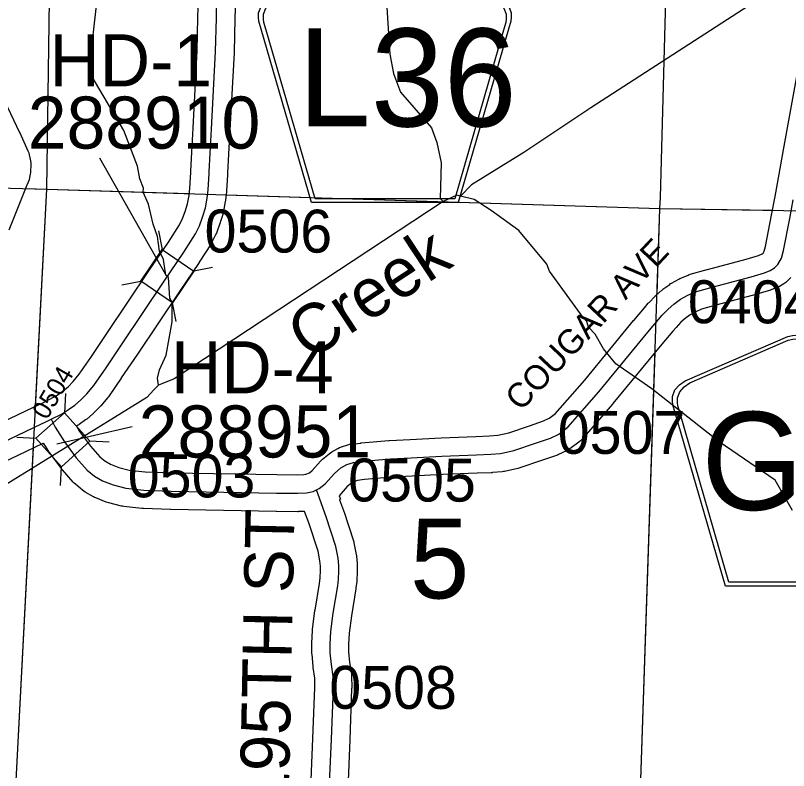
# Model space of a CAD drawing. Extents: x -132.8 to -73.3, y -60 to -26.
# Drawn here: x -120.648 to -119.387, y -39.355 to -38.122 of the extents above; entities that cross this region are included whole.
import ezdxf

# ---------------------------------------------------------------- set-up
doc = ezdxf.new("R2010")
doc.units = 0
for name, color, linetype in [('tdCoHydroRiver', 7, 'Continuous'), ('tdCoHydroTxtLg', 7, 'Continuous'), ('tdCoSecRdNmbr', 7, 'Continuous'), ('tdCoSecRdTxt', 7, 'Continuous'), ('tdCoSecRteBand', 7, 'Continuous'), ('tdCoSecRteCL', 7, 'Continuous'), ('tdCoSectLine', 7, 'Continuous'), ('tdCoSectLinePart', 7, 'Continuous'), ('tdCoSectNmbr', 7, 'Continuous'), ('tdCoShieldCoRte', 7, 'Continuous'), ('tdCoShieldCoRteHrd', 7, 'Continuous'), ('tdCoStrucSec', 7, 'Continuous'), ('tdCoStrucSecCoName', 7, 'Continuous'), ('tdCoStrucSecFHWANum', 7, 'Continuous'), ('tdCoSurfAsphalt', 7, 'Continuous'), ('tdCoSurfGravel', 7, 'Continuous'), ('tdCoTwpBndry', 7, 'Continuous'), ('tdCoTwpBndryShd', 7, 'Continuous')]:
    doc.layers.add(name, color=color, linetype=linetype)

msp = doc.modelspace()

# ---------------------------------------------------------------- linework, layer by layer
at = {"layer": 'tdCoHydroRiver'}
for points in [[(-120.0528, -37.948), (-120.0371, -38.1851), (-120.0316, -38.2168), (-120.0198, -38.2471), (-119.9693, -38.3052), (-119.9605, -38.3291), (-119.9535, -38.3624), (-119.955, -38.4208), (-119.9504, -38.4256)], [(-119.3803, -38.0593), (-119.7096, -38.2728), (-119.8189, -38.3456), (-119.9039, -38.3985), (-119.9218, -38.4169)], [(-120.4146, -38.7254), (-120.4163, -38.7141), (-120.4129, -38.7005), (-120.4021, -38.6763), (-120.3927, -38.6218), (-120.3923, -38.5901), (-120.3962, -38.5833), (-120.3987, -38.5497), (-120.4031, -38.546), (-120.4065, -38.5203), (-120.4129, -38.5068), (-120.4164, -38.4826), (-120.4237, -38.4627), (-120.4311, -38.4301), (-120.4399, -38.4101), (-120.4391, -38.4038), (-120.4454, -38.3888), (-120.4493, -38.3677), (-120.4712, -38.3096), (-120.5244, -38.2194), (-120.5271, -38.2016), (-120.5156, -38.1014)], [(-119.9218, -38.4169), (-119.9281, -38.4152), (-119.9504, -38.4256)], [(-119.3801, -38.9301), (-119.4088, -38.8804), (-119.5002, -38.818), (-119.6099, -38.7314), (-119.6688, -38.6904), (-119.6887, -38.6662), (-119.7022, -38.6422), (-119.7129, -38.6308), (-119.7158, -38.6213), (-119.722, -38.6148), (-119.7768, -38.5392), (-119.7812, -38.528), (-119.827, -38.4731), (-119.8719, -38.4404), (-119.8998, -38.4223), (-119.9218, -38.4169)], [(-119.9504, -38.4256), (-120.3891, -38.715), (-120.4092, -38.7232), (-120.4146, -38.7254)], [(-120.4146, -38.7254), (-120.4222, -38.7331), (-120.4341, -38.7454), (-120.7053, -38.9131), (-120.8451, -39.0024), (-120.8658, -39.0097)]]:
    msp.add_lwpolyline(points, dxfattribs=at)
at = {"layer": 'tdCoSecRteBand'}
for points in [[(-120.6698, -38.7858), (-120.6186, -38.7616), (-120.6128, -38.7588), (-120.6036, -38.7542), (-120.5851, -38.7446), (-120.5784, -38.7405), (-120.5699, -38.7343), (-120.5624, -38.728), (-120.5541, -38.7195), (-120.5441, -38.7077), (-120.5252, -38.6802), (-120.4992, -38.6412), (-120.4992, -38.6412), (-120.4991, -38.6412), (-120.4304, -38.539), (-120.4304, -38.539), (-120.4304, -38.5389), (-120.3986, -38.4921), (-120.3806, -38.4636), (-120.3755, -38.4534), (-120.3712, -38.4417), (-120.3674, -38.4291), (-120.365, -38.4159), (-120.3638, -38.4039), (-120.362, -38.3782), (-120.3619, -38.3759), (-120.3605, -38.3452), (-120.3605, -38.3451), (-120.3605, -38.3451), (-120.3585, -38.3056), (-120.3585, -38.3056), (-120.3585, -38.3055), (-120.3516, -38.1798), (-120.3504, -38.1253), (-120.3504, -38.1252), (-120.3504, -38.125), (-120.3493, -38.092)], [(-120.2894, -38.0945), (-120.2904, -38.1268), (-120.2916, -38.1816), (-120.2916, -38.1821), (-120.2916, -38.1826), (-120.2986, -38.3087), (-120.3006, -38.3481), (-120.302, -38.3786), (-120.3021, -38.3813), (-120.3021, -38.3816), (-120.3021, -38.3819), (-120.304, -38.4086), (-120.304, -38.4091), (-120.3041, -38.4096), (-120.3055, -38.4232), (-120.3056, -38.4243), (-120.3058, -38.4254), (-120.3086, -38.4414), (-120.309, -38.4432), (-120.3095, -38.4449), (-120.3141, -38.4599), (-120.3143, -38.4607), (-120.3146, -38.4614), (-120.3197, -38.4755), (-120.3203, -38.4771), (-120.3211, -38.4787), (-120.3277, -38.4918), (-120.3283, -38.4931), (-120.3291, -38.4944), (-120.3482, -38.5245), (-120.3484, -38.5249), (-120.3487, -38.5253), (-120.3807, -38.5725), (-120.4493, -38.6746), (-120.4755, -38.7137), (-120.4755, -38.7138), (-120.4756, -38.7139), (-120.4954, -38.7429), (-120.4963, -38.7442), (-120.4973, -38.7453), (-120.5091, -38.7592), (-120.5098, -38.7601), (-120.5106, -38.7609), (-120.5207, -38.7711), (-120.5216, -38.772), (-120.5226, -38.7728), (-120.5319, -38.7808), (-120.5328, -38.7815), (-120.5338, -38.7822), (-120.5441, -38.7897), (-120.5449, -38.7903), (-120.5457, -38.7908), (-120.5487, -38.7926), (-120.5435, -38.8009), (-120.5257, -38.8249), (-120.5103, -38.8424), (-120.5022, -38.8491), (-120.493, -38.8544), (-120.4796, -38.8598), (-120.4625, -38.864), (-120.4364, -38.8671), (-120.3934, -38.8683), (-120.2215, -38.8715), (-120.1883, -38.8719), (-120.1774, -38.8714), (-120.1742, -38.8707), (-120.1683, -38.8685), (-120.1683, -38.8685), (-120.1639, -38.865), (-120.1503, -38.8495), (-120.1488, -38.8478), (-120.1471, -38.8464), (-120.1365, -38.8375), (-120.1344, -38.8358), (-120.1322, -38.8345), (-120.1223, -38.8288), (-120.1195, -38.8272), (-120.1164, -38.8263), (-120.1056, -38.8228), (-120.1028, -38.8219), (-120.0999, -38.8216), (-120.0849, -38.8199), (-120.0845, -38.8198), (-120.084, -38.8198), (-120.0387, -38.8158), (-120.0382, -38.8158), (-120.0377, -38.8158), (-120.0039, -38.814), (-119.9538, -38.8113), (-119.9535, -38.8113), (-119.9533, -38.8113), (-119.8972, -38.8093), (-119.8746, -38.8084), (-119.8611, -38.8071), (-119.8429, -38.8032), (-119.8093, -38.7917), (-119.7865, -38.7839), (-119.7772, -38.7795), (-119.7673, -38.7721), (-119.7194, -38.7171), (-119.6395, -38.62), (-119.6394, -38.6199), (-119.6393, -38.6197), (-119.6217, -38.5989), (-119.6156, -38.5916), (-119.615, -38.5909), (-119.6144, -38.5903), (-119.6051, -38.5804), (-119.6041, -38.5794), (-119.603, -38.5784), (-119.5936, -38.5703), (-119.5926, -38.5695), (-119.5916, -38.5687), (-119.5807, -38.5608), (-119.5792, -38.5597), (-119.5776, -38.5588), (-119.5655, -38.5521), (-119.5641, -38.5514), (-119.5626, -38.5507), (-119.5503, -38.5456), (-119.5487, -38.5449), (-119.547, -38.5444), (-119.5196, -38.5365), (-119.5193, -38.5364), (-119.519, -38.5364), (-119.4558, -38.5195), (-119.436, -38.5135), (-119.43, -38.5112), (-119.4282, -38.5101), (-119.4263, -38.5066), (-119.4241, -38.4988), (-119.4143, -38.4476), (-119.4087, -38.4172), (-119.3936, -38.3353), (-119.3731, -38.2214)], [(-120.696, -38.1994), (-120.6414, -38.3128), (-120.6412, -38.3131), (-120.6411, -38.3134), (-120.6278, -38.3427), (-120.6264, -38.3459), (-120.6257, -38.3492), (-120.6237, -38.3591), (-120.623, -38.3629), (-120.6232, -38.3667), (-120.6237, -38.3753), (-120.6237, -38.3767), (-120.6239, -38.378), (-120.6252, -38.3864), (-120.6258, -38.3904), (-120.6274, -38.3941), (-120.6296, -38.3991), (-120.6319, -38.4043), (-120.6591, -38.4721)], [(-119.3828, -38.5496), (-119.3885, -38.5552), (-119.3912, -38.558), (-119.3945, -38.5599), (-119.4017, -38.5641), (-119.4037, -38.5653), (-119.4058, -38.5661), (-119.4152, -38.5698), (-119.4164, -38.5703), (-119.4176, -38.5707), (-119.4391, -38.5771), (-119.4395, -38.5772), (-119.4399, -38.5773), (-119.5033, -38.5942), (-119.5287, -38.6016), (-119.5379, -38.6055), (-119.547, -38.6104), (-119.5552, -38.6165), (-119.5625, -38.6228), (-119.5703, -38.631), (-119.5758, -38.6375), (-119.5933, -38.6583), (-119.6733, -38.7555), (-119.6736, -38.7559), (-119.6739, -38.7562), (-119.7242, -38.8139), (-119.7263, -38.8163), (-119.7288, -38.8182), (-119.7436, -38.8293), (-119.746, -38.8311), (-119.7488, -38.8324), (-119.7623, -38.8388), (-119.7638, -38.8395), (-119.7654, -38.8401), (-119.7898, -38.8485), (-119.7898, -38.8485), (-119.7899, -38.8485), (-119.8251, -38.8605), (-119.8268, -38.8611), (-119.8285, -38.8615), (-119.8502, -38.8662), (-119.852, -38.8666), (-119.8538, -38.8667), (-119.8698, -38.8682), (-119.8706, -38.8683), (-119.8713, -38.8683), (-119.8947, -38.8693), (-119.8948, -38.8693), (-119.8949, -38.8693), (-119.9509, -38.8713), (-120.0007, -38.8739), (-120.034, -38.8757), (-120.0784, -38.8795), (-120.0902, -38.8809), (-120.0952, -38.8825), (-120.1, -38.8852), (-120.1068, -38.891), (-120.1202, -38.906), (-120.1176, -38.9118), (-120.1194, -38.9125), (-120.1129, -38.9302), (-120.1128, -38.9306), (-120.1126, -38.9311), (-120.0968, -38.9795), (-120.0963, -38.9812), (-120.0959, -38.983), (-120.0922, -39.002), (-120.0919, -39.0033), (-120.0918, -39.0046), (-120.0906, -39.0165), (-120.0904, -39.018), (-120.0904, -39.0196), (-120.0904, -39.029), (-120.0904, -39.0298), (-120.0905, -39.0306), (-120.0912, -39.0439), (-120.0912, -39.0448), (-120.0913, -39.0457), (-120.0926, -39.0565), (-120.0927, -39.0573), (-120.0928, -39.058), (-120.1001, -39.1022), (-120.1038, -39.1303), (-120.1047, -39.1485), (-120.1045, -39.161), (-120.1029, -39.178), (-120.1001, -39.1966), (-120.0998, -39.1986), (-120.0998, -39.2007), (-120.0995, -39.2192), (-120.0995, -39.22), (-120.0996, -39.2207), (-120.1028, -39.3043), (-120.1028, -39.3044), (-120.1028, -39.3044), (-120.1072, -39.4117)], [(-120.1672, -39.4102), (-120.1627, -39.302), (-120.1595, -39.2192), (-120.1598, -39.2036), (-120.1624, -39.1861), (-120.1625, -39.1852), (-120.1626, -39.1843), (-120.1643, -39.1653), (-120.1644, -39.1642), (-120.1645, -39.1631), (-120.1647, -39.1486), (-120.1647, -39.1476), (-120.1647, -39.1466), (-120.1637, -39.1262), (-120.1636, -39.1249), (-120.1635, -39.1237), (-120.1595, -39.0938), (-120.1595, -39.0933), (-120.1594, -39.0929), (-120.1521, -39.049), (-120.1511, -39.0397), (-120.1504, -39.0281), (-120.1504, -39.0211), (-120.1513, -39.0122), (-120.1544, -38.9963), (-120.1695, -38.9502), (-120.1763, -38.9314), (-120.1862, -38.9319), (-120.1872, -38.932), (-120.1882, -38.932), (-120.2224, -38.9315), (-120.2225, -38.9315), (-120.2226, -38.9315), (-120.3947, -38.9283), (-120.3948, -38.9282), (-120.395, -38.9282), (-120.4394, -38.927), (-120.4407, -38.927), (-120.442, -38.9268), (-120.4714, -38.9234), (-120.4733, -38.9231), (-120.4751, -38.9227), (-120.496, -38.9175), (-120.4981, -38.917), (-120.5, -38.9162), (-120.5172, -38.9093), (-120.5192, -38.9086), (-120.521, -38.9075), (-120.5344, -38.8999), (-120.5366, -38.8986), (-120.5386, -38.8969), (-120.5505, -38.887), (-120.5523, -38.8855), (-120.5538, -38.8838), (-120.5716, -38.8636), (-120.5724, -38.8626), (-120.5731, -38.8616), (-120.5923, -38.8358), (-120.593, -38.8348), (-120.5936, -38.8338), (-120.6021, -38.8204), (-120.6035, -38.8212), (-120.6037, -38.8209), (-120.6441, -38.8401), (-120.6442, -38.8401), (-120.6442, -38.8401), (-120.6966, -38.8648)]]:
    msp.add_lwpolyline(points, dxfattribs=at)
at = {"layer": 'tdCoSecRteCL'}
for points in [[(-120.59, -38.7809), (-120.5732, -38.7726), (-120.5616, -38.7654), (-120.5513, -38.7579), (-120.542, -38.75), (-120.532, -38.7398), (-120.5202, -38.7259), (-120.5004, -38.697), (-120.4742, -38.6579), (-120.4055, -38.5558), (-120.3735, -38.5085), (-120.3545, -38.4783), (-120.3479, -38.4652), (-120.3428, -38.4512), (-120.3382, -38.4361), (-120.3353, -38.4201), (-120.3339, -38.4065), (-120.3321, -38.3799), (-120.332, -38.3772), (-120.3305, -38.3466), (-120.3285, -38.3072), (-120.3216, -38.1809), (-120.3204, -38.126), (-120.3194, -38.0929)], [(-120.1572, -38.8964), (-120.1525, -38.8943), (-120.1431, -38.8867), (-120.1278, -38.8694), (-120.1172, -38.8605), (-120.1073, -38.8549), (-120.0965, -38.8514), (-120.0814, -38.8497), (-120.0361, -38.8457), (-120.0023, -38.8439), (-119.9522, -38.8413), (-119.896, -38.8393), (-119.8726, -38.8383), (-119.8565, -38.8369), (-119.8348, -38.8322), (-119.7996, -38.8201), (-119.7752, -38.8117), (-119.7616, -38.8053), (-119.7468, -38.7942), (-119.6965, -38.7365), (-119.6163, -38.6391), (-119.5988, -38.6182), (-119.5927, -38.611), (-119.5833, -38.6011), (-119.5739, -38.593), (-119.5631, -38.5851), (-119.551, -38.5784), (-119.5387, -38.5732), (-119.5113, -38.5653), (-119.4477, -38.5483), (-119.4262, -38.5419), (-119.4168, -38.5382), (-119.4097, -38.534), (-119.404, -38.5283), (-119.3983, -38.518), (-119.3949, -38.5057), (-119.3848, -38.4531)], [(-120.7585, -38.8608), (-120.7094, -38.8376), (-120.657, -38.813), (-120.6058, -38.7887), (-120.5997, -38.7858), (-120.59, -38.7809)], [(-120.59, -38.7809), (-120.5833, -38.7939), (-120.5682, -38.8179), (-120.549, -38.8438), (-120.5313, -38.864), (-120.5194, -38.8738), (-120.5061, -38.8815), (-120.4888, -38.8884), (-120.4679, -38.8936), (-120.4385, -38.897), (-120.3941, -38.8983), (-120.222, -38.9015), (-120.1877, -38.902), (-120.1732, -38.9012), (-120.1626, -38.8988), (-120.1572, -38.8964)], [(-120.1447, -39.5775), (-120.1443, -39.5589), (-120.1389, -39.5081), (-120.1359, -39.4726), (-120.1362, -39.4546), (-120.1372, -39.4114), (-120.1327, -39.3032), (-120.1295, -39.2196), (-120.1298, -39.2011), (-120.1327, -39.1816), (-120.1345, -39.1626), (-120.1347, -39.1481), (-120.1337, -39.1276), (-120.1298, -39.0978), (-120.1224, -39.0531), (-120.1212, -39.0423), (-120.1204, -39.029), (-120.1204, -39.0196), (-120.1216, -39.0078), (-120.1253, -38.9888), (-120.1411, -38.9404), (-120.1572, -38.8964)]]:
    msp.add_lwpolyline(points, dxfattribs=at)
at = {"layer": 'tdCoSectLine'}
for points in [[(-120.597, -38.4052), (-120.5828, -37.4006)], [(-119.5966, -38.4368), (-119.5957, -38.4192), (-119.5691, -37.4274)], [(-121.5447, -38.3793), (-120.597, -38.4052)], [(-120.648, -39.3919), (-120.597, -38.4052)], [(-120.597, -38.4052), (-119.5966, -38.4368)], [(-119.6295, -39.4186), (-119.5966, -38.4368)], [(-119.5966, -38.4368), (-118.5877, -38.4532)]]:
    msp.add_lwpolyline(points, dxfattribs=at)
at = {"layer": 'tdCoSectLinePart'}
for points in [[(-120.597, -38.4052), (-120.5828, -37.4006)], [(-119.5966, -38.4368), (-119.5957, -38.4192), (-119.5691, -37.4274)], [(-120.6319, -38.4042), (-120.597, -38.4052)], [(-120.6153, -38.7593), (-120.597, -38.4052)], [(-120.597, -38.4052), (-120.3654, -38.4125)], [(-120.3052, -38.4144), (-119.5966, -38.4368)], [(-119.6013, -38.5768), (-119.5966, -38.4368)], [(-119.5966, -38.4368), (-119.4136, -38.4398)], [(-119.6295, -39.4186), (-119.6045, -38.6719)], [(-120.648, -39.3919), (-120.6188, -38.8278)]]:
    msp.add_lwpolyline(points, dxfattribs=at)
at = {"layer": 'tdCoShieldCoRte'}
for points in [[(-119.4898, -39.0534), (-119.5717, -38.7705), (-119.5756, -38.7574), (-119.5763, -38.7515), (-119.5763, -38.7437), (-119.5721, -38.7333), (-119.5648, -38.7249), (-119.5552, -38.7182), (-119.388, -38.6458), (-119.3804, -38.6442), (-119.37, -38.6433), (-119.3596, -38.6442), (-119.3521, -38.6458), (-119.1848, -38.7182), (-119.1752, -38.7249), (-119.1679, -38.7333), (-119.1637, -38.7437), (-119.1637, -38.7515), (-119.1644, -38.7574), (-119.1683, -38.7705), (-119.2503, -39.0534)], [(-119.4839, -39.0471), (-119.5636, -38.7718), (-119.5674, -38.7592), (-119.5681, -38.7535), (-119.5681, -38.746), (-119.564, -38.7361), (-119.557, -38.728), (-119.5478, -38.7216), (-119.3872, -38.6521), (-119.38, -38.6505), (-119.37, -38.6497), (-119.36, -38.6505), (-119.3528, -38.6521), (-119.1922, -38.7216), (-119.183, -38.728), (-119.176, -38.7361), (-119.172, -38.746), (-119.172, -38.7535), (-119.1727, -38.7592), (-119.1764, -38.7718), (-119.2561, -39.0471)]]:
    msp.add_lwpolyline(points, close=True, dxfattribs=at)
at = {"layer": 'tdCoShieldCoRteHrd'}
for points in [[(-120.1652, -38.4273), (-120.2471, -38.1444), (-120.251, -38.1313), (-120.2517, -38.1254), (-120.2517, -38.1176), (-120.2475, -38.1072), (-120.2402, -38.0988), (-120.2306, -38.0921), (-120.0633, -38.0197), (-120.0558, -38.0181), (-120.0454, -38.0172), (-120.035, -38.0181), (-120.0275, -38.0197), (-119.8602, -38.0921), (-119.8506, -38.0988), (-119.8433, -38.1072), (-119.8391, -38.1176), (-119.8391, -38.1254), (-119.8398, -38.1313), (-119.8437, -38.1444), (-119.9256, -38.4273)], [(-120.1593, -38.421), (-120.239, -38.1457), (-120.2428, -38.1331), (-120.2434, -38.1274), (-120.2434, -38.1199), (-120.2394, -38.11), (-120.2324, -38.1019), (-120.2232, -38.0955), (-120.0626, -38.026), (-120.0554, -38.0244), (-120.0454, -38.0236), (-120.0354, -38.0244), (-120.0282, -38.026), (-119.8676, -38.0955), (-119.8584, -38.1019), (-119.8514, -38.11), (-119.8473, -38.1199), (-119.8473, -38.1274), (-119.848, -38.1331), (-119.8518, -38.1457), (-119.9315, -38.421)]]:
    msp.add_lwpolyline(points, close=True, dxfattribs=at)
at = {"layer": 'tdCoStrucSec'}
for points in [[(-120.4146, -38.4733), (-120.4087, -38.504), (-120.3569, -38.5391)], [(-120.4745, -38.5617), (-120.4438, -38.5558), (-120.4087, -38.504)], [(-120.3268, -38.5334), (-120.3569, -38.5391), (-120.392, -38.5909)], [(-120.3861, -38.6216), (-120.392, -38.5909), (-120.4438, -38.5558)], [(-120.5667, -38.7391), (-120.5684, -38.7704), (-120.5266, -38.8169)], [(-120.6461, -38.8105), (-120.6149, -38.8122), (-120.5684, -38.7704)], [(-120.5748, -38.8893), (-120.5731, -38.8587), (-120.6149, -38.8122)], [(-120.4953, -38.8186), (-120.5266, -38.8169), (-120.5731, -38.8587)]]:
    msp.add_lwpolyline(points, dxfattribs=at)
at = {"layer": 'tdCoStrucSecFHWANum'}
for p, q in [((-120.5112, -38.3541), (-120.4038, -38.5439)), ((-120.4575, -38.7932), (-120.5807, -38.8217))]:
    msp.add_line(p, q, dxfattribs=at)
at = {"layer": 'tdCoSurfAsphalt'}
msp.add_lwpolyline([(-120.657, -38.813), (-120.6058, -38.7887), (-120.5997, -38.7858), (-120.59, -38.7809), (-120.5732, -38.7726), (-120.5616, -38.7654), (-120.5513, -38.7579), (-120.542, -38.75), (-120.532, -38.7398), (-120.5202, -38.7259), (-120.5004, -38.697), (-120.4742, -38.6579), (-120.4055, -38.5558), (-120.3735, -38.5085), (-120.3545, -38.4783), (-120.3479, -38.4652), (-120.3428, -38.4512), (-120.3382, -38.4361), (-120.3353, -38.4201), (-120.3339, -38.4065), (-120.3321, -38.3799), (-120.332, -38.3772), (-120.3305, -38.3466), (-120.3285, -38.3072), (-120.3216, -38.1809), (-120.3204, -38.126), (-120.3194, -38.0929)], dxfattribs=at)
at = {"layer": 'tdCoSurfGravel'}
for points in [[(-119.5988, -38.6182), (-119.5927, -38.611), (-119.5833, -38.6011), (-119.5739, -38.593), (-119.5631, -38.5851), (-119.551, -38.5784), (-119.5387, -38.5732), (-119.5113, -38.5653), (-119.4477, -38.5483), (-119.4262, -38.5419), (-119.4168, -38.5382), (-119.4097, -38.534), (-119.404, -38.5283), (-119.3983, -38.518), (-119.3949, -38.5057), (-119.3848, -38.4531), (-119.3792, -38.4227)], [(-120.0023, -38.8439), (-119.9522, -38.8413), (-119.896, -38.8393), (-119.8726, -38.8383), (-119.8565, -38.8369), (-119.8348, -38.8322), (-119.7996, -38.8201), (-119.7752, -38.8117), (-119.7616, -38.8053), (-119.7468, -38.7942), (-119.6965, -38.7365), (-119.6163, -38.6391), (-119.5988, -38.6182)], [(-120.59, -38.7809), (-120.5833, -38.7939), (-120.5682, -38.8179), (-120.549, -38.8438), (-120.5313, -38.864), (-120.5194, -38.8738), (-120.5061, -38.8815), (-120.4888, -38.8884), (-120.4679, -38.8936), (-120.4385, -38.897), (-120.3941, -38.8983), (-120.222, -38.9015), (-120.1877, -38.902), (-120.1732, -38.9012), (-120.1626, -38.8988), (-120.1572, -38.8964), (-120.1525, -38.8943), (-120.1431, -38.8867), (-120.1278, -38.8694), (-120.1172, -38.8605), (-120.1073, -38.8549), (-120.0965, -38.8514), (-120.0814, -38.8497), (-120.0361, -38.8457), (-120.0023, -38.8439)], [(-120.1372, -39.4114), (-120.1327, -39.3032), (-120.1295, -39.2196), (-120.1298, -39.2011), (-120.1327, -39.1816), (-120.1345, -39.1626), (-120.1347, -39.1481), (-120.1337, -39.1276), (-120.1298, -39.0978), (-120.1224, -39.0531), (-120.1212, -39.0423), (-120.1204, -39.029), (-120.1204, -39.0196), (-120.1216, -39.0078), (-120.1253, -38.9888), (-120.1411, -38.9404), (-120.1572, -38.8964)]]:
    msp.add_lwpolyline(points, dxfattribs=at)
at = {"layer": 'tdCoTwpBndry'}
for points in [[(-120.6323, -38.4042), (-120.597, -38.4052), (-120.3651, -38.4125)], [(-120.3049, -38.4144), (-119.5966, -38.4368), (-119.4132, -38.4398)]]:
    msp.add_lwpolyline(points, dxfattribs=at)
at = {"layer": 'tdCoTwpBndryShd'}
msp.add_lwpolyline([(-126.1703, -38.2565), (-125.5659, -38.2681), (-125.0645, -38.2985), (-124.54, -38.3136), (-123.5648, -38.3346), (-122.551, -38.3574), (-121.5447, -38.3793), (-120.597, -38.4052), (-119.5966, -38.4368), (-118.5877, -38.4532), (-117.5929, -38.4873), (-116.5982, -38.514), (-115.6089, -38.5455), (-114.6483, -38.5749), (-113.6518, -38.6046), (-112.6515, -38.6269), (-111.6624, -38.6563), (-110.664, -38.6765), (-109.6688, -38.7038), (-108.7141, -38.7268), (-107.7131, -38.7538), (-106.7236, -38.7848), (-105.728, -38.8086)], dxfattribs=at)

# ---------------------------------------------------------------- texts
at = {"layer": 'tdCoHydroTxtLg'}
msp.add_text('Creek', height=0.08, rotation=33.3958, dxfattribs=at).set_placement((-120.1692, -38.6869))
at = {"layer": 'tdCoSecRdNmbr'}
for s, height, rotation, p in [('0506', 0.07, 359.9098, (-120.3397, -38.5087)), ('0404', 0.07, 359.9104, (-119.551, -38.6242)), ('0504', 0.03, 59.9096, (-120.5968, -38.7835)), ('0507', 0.07, 359.9101, (-119.7634, -38.8374)), ('0503', 0.07, 359.9097, (-120.465, -38.9084)), ('0505', 0.07, 359.9099, (-120.1053, -38.9152)), ('0508', 0.07, 359.91, (-120.1362, -39.2537))]:
    msp.add_text(s, height=height, rotation=rotation, dxfattribs=at).set_placement(p)
at = {"layer": 'tdCoSecRdTxt'}
for s, height, rotation, p in [('COUGAR AVE', 0.04, 46.7593, (-119.8237, -38.7694)), ('195TH ST', 0.08, 88.8446, (-120.2026, -39.4159))]:
    msp.add_text(s, height=height, rotation=rotation, dxfattribs=at).set_placement(p)
at = {"layer": 'tdCoSectNmbr'}
msp.add_text('5', height=0.13, rotation=359.9099, dxfattribs=at).set_placement((-120.0044, -39.0735))
at = {"layer": 'tdCoShieldCoRte'}
msp.add_text('G20', height=0.16, dxfattribs=at).set_placement((-119.5288, -38.9291))
at = {"layer": 'tdCoShieldCoRteHrd'}
msp.add_text('L36', height=0.16, dxfattribs=at).set_placement((-120.1873, -38.3031))
at = {"layer": 'tdCoStrucSecCoName'}
for s, p in [('HD-1', (-120.5927, -38.2376)), ('HD-4', (-120.3943, -38.7387))]:
    msp.add_text(s, height=0.085, dxfattribs=at).set_placement(p)
at = {"layer": 'tdCoStrucSecFHWANum'}
for s, p in [('288910', (-120.628, -38.3392)), ('288951', (-120.4471, -38.8435))]:
    msp.add_text(s, height=0.085, dxfattribs=at).set_placement(p)

doc.saveas('drawing.dxf')
